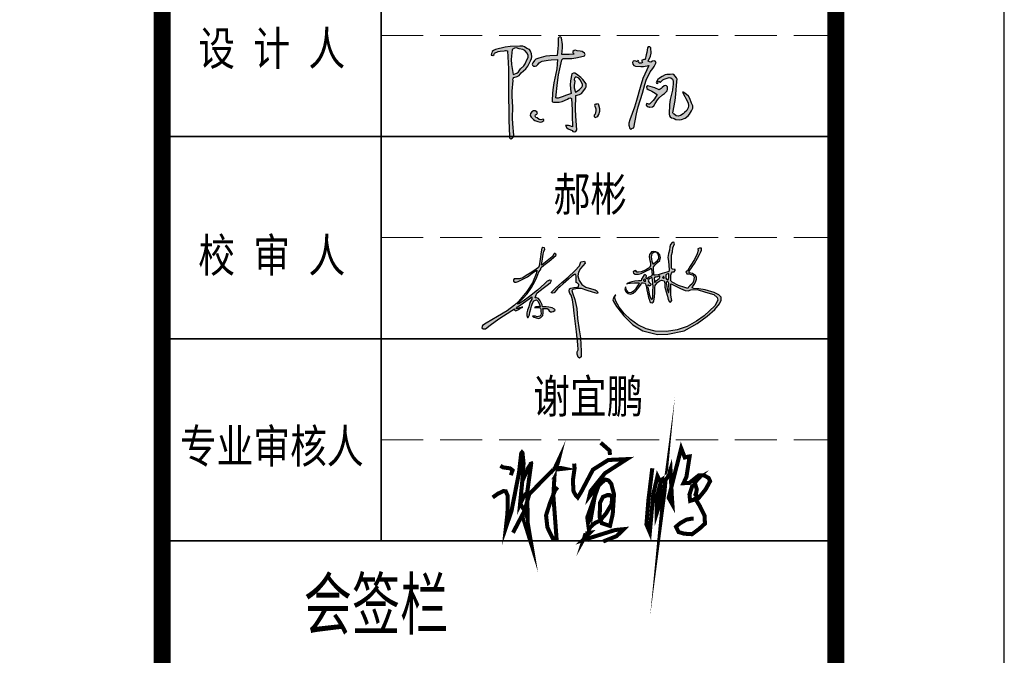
# Model space of a CAD drawing. Extents: x 1109697 to 1467097, y -139975 to 53891.
# Tile 384 of 386: x 1440251 to 1446097, y -58696 to -54923. Entities that reach past the tile are written whole.
import ezdxf
from ezdxf.enums import TextEntityAlignment as Align

# ---------------------------------------------------------------- set-up
doc = ezdxf.new("R2010")
doc.units = 0
doc.header["$LTSCALE"] = 1000
doc.header["$MEASUREMENT"] = 0
doc.linetypes.add('DASH', pattern=[0.35, 0.25, -0.1])
for name, color, linetype in [('A-ANNO-TEXT', 7, 'Continuous'), ('PUB_TEXT', 7, 'Continuous'), ('PUB_TITLE', 4, 'Continuous')]:
    doc.layers.add(name, color=color, linetype=linetype)
doc.layers.add('不打印线', color=254, linetype='DASH', lineweight=0, plot=False)
doc.layers.add('图框', color=4, linetype='Continuous', lineweight=35)
doc.styles.add('-黑体', font='simhei.ttf', dxfattribs={"width": 0.8})

# ---------------------------------------------------------------- blocks, each defined once
blk = doc.blocks.new('陈岚')
h = blk.add_hatch(color=256)
h.paths.add_polyline_path([(-3.976, 1.115), (-3.926, 1.233), (-3.919, 1.31), (-3.948, 1.435), (-3.991, 1.559), (-4.054, 1.625), (-4.177, 1.671), (-4.289, 1.741), (-4.366, 1.759), (-4.497, 1.747), (-4.936, 1.709), (-5.158, 1.666), (-5.58, 1.539), (-5.645, 1.504), (-5.677, 1.483), (-5.733, 1.435), (-5.745, 1.368), (-5.75, 1.335), (-5.761, 1.268), (-5.692, 1.257), (-5.632, 1.297), (-5.615, 1.365), (-5.457, 1.448), (-5.368, 1.477), (-5.191, 1.504), (-5.132, 1.517), (-5.098, 1.517), (-5.039, 1.504), (-4.944, 0.696), (-4.909, 0.289), (-4.865, -0.524), (-4.806, -1.258), (-4.774, -1.625), (-4.705, -2.358), (-4.696, -2.405), (-4.677, -2.431), (-4.636, -2.455), (-4.56, -2.411), (-4.525, -2.361), (-4.511, -2.274), (-4.592, -1.773), (-4.617, -1.518), (-4.636, -1.01), (-4.7, -0.536), (-4.714, -0.294), (-4.705, 0.185), (-4.718, 0.24), (-4.708, 0.281), (-4.67, 0.324), (-4.522, 0.374), (-4.447, 0.431), (-4.358, 0.56), (-4.165, 0.748), (-4.083, 0.868)])
h.paths.add_polyline_path([(-4.848, 1.127), (-4.837, 1.574), (-4.728, 1.649), (-4.639, 1.664), (-4.511, 1.629), (-4.35, 1.61), (-4.263, 1.571), (-4.143, 1.463), (-4.09, 1.352), (-4.09, 1.267), (-4.143, 1.157), (-4.205, 0.968), (-4.259, 0.874), (-4.393, 0.726), (-4.486, 0.589), (-4.56, 0.528), (-4.712, 0.462), (-4.822, 0.896)], flags=16)
h.paths.add_polyline_path([(-2.535, 1.294), (-2.511, 1.314), (-2.469, 1.324), (-2.114, 1.348), (-1.935, 1.379), (-1.593, 1.477), (-1.541, 1.508), (-1.524, 1.569), (-1.552, 1.622), (-1.671, 1.689), (-1.749, 1.707), (-1.885, 1.699), (-1.966, 1.724), (-2.025, 1.714), (-2.093, 1.664), (-2.081, 1.611), (-2.065, 1.583), (-2.024, 1.546), (-2.246, 1.523), (-2.357, 1.512), (-2.58, 1.49), (-2.557, 1.793), (-2.569, 1.951), (-2.635, 2.248), (-2.684, 2.285), (-2.751, 2.276), (-2.788, 2.227), (-2.769, 1.911), (-2.769, 1.751), (-2.788, 1.435), (-3.119, 1.408), (-3.286, 1.373), (-3.601, 1.268), (-3.728, 1.211), (-3.79, 1.154), (-3.858, 1.032), (-3.885, 0.982), (-3.871, 0.924), (-3.823, 0.893), (-3.741, 0.891), (-3.689, 0.914), (-3.635, 0.976), (-3.571, 1.054), (-3.532, 1.088), (-3.448, 1.143), (-3.175, 1.2), (-3.037, 1.223), (-2.76, 1.254), (-2.766, 0.83), (-2.786, 0.617), (-2.858, 0.199), (-2.884, -0.123), (-2.889, -0.285), (-2.885, -0.607), (-2.879, -0.646), (-2.855, -0.67), (-2.816, -0.677), (-2.557, -0.658), (-2.422, -0.62), (-2.191, -0.503), (-2.139, -0.451), (-2.078, -0.439), (-2.01, -0.468), (-1.956, -0.974), (-1.931, -1.226), (-1.885, -1.732), (-2.008, -1.695), (-2.076, -1.686), (-2.205, -1.691), (-2.138, -1.794), (-2.082, -1.84), (-1.968, -1.885), (-1.916, -1.891), (-1.885, -1.91), (-1.857, -1.955), (-1.777, -1.964), (-1.717, -1.934), (-1.677, -1.864), (-1.764, -1.248), (-1.795, -0.937), (-1.83, -0.315), (-1.664, -0.264), (-1.58, -0.204), (-1.475, -0.065), (-1.402, 0.039), (-1.38, 0.113), (-1.385, 0.24), (-1.554, 0.423), (-1.651, 0.505), (-1.857, 0.643), (-1.932, 0.686), (-1.993, 0.69), (-2.073, 0.657), (-2.11, 0.326), (-2.108, 0.154), (-2.066, -0.177), (-2.041, -0.199), (-2.044, -0.242), (-2.073, -0.26), (-2.292, -0.349), (-2.402, -0.393), (-2.621, -0.482), (-2.66, -0.482), (-2.68, -0.482), (-2.719, -0.482), (-2.692, 0.215), (-2.659, 0.565), (-2.552, 1.254)])
h.paths.add_polyline_path([(-1.941, 0.469), (-1.885, 0.532), (-1.743, 0.469), (-1.674, 0.408), (-1.593, 0.275), (-1.552, 0.205), (-1.548, 0.148), (-1.579, 0.073), (-1.677, -0.035), (-1.735, -0.084), (-1.857, -0.163), (-1.919, 0.023), (-1.932, 0.129), (-1.913, 0.324), (-1.95, 0.399)], flags=16)
h.paths.add_polyline_path([(-3.594, -1.302), (-3.537, -1.275), (-3.514, -1.213), (-3.538, -1.156), (-3.618, -1.115), (-3.694, -1.124), (-3.761, -1.184), (-3.823, -1.259), (-3.83, -1.342), (-3.781, -1.427), (-3.674, -1.52), (-3.606, -1.557), (-3.469, -1.594), (-3.363, -1.615), (-3.29, -1.598), (-3.205, -1.531), (-3.196, -1.51), (-3.21, -1.486), (-3.233, -1.482), (-3.342, -1.511), (-3.418, -1.498), (-3.51, -1.434), (-3.571, -1.418), (-3.606, -1.363)], flags=17)
h.paths.add_polyline_path([(-0.696, -0.847), (-0.753, -0.691), (-0.773, -0.641), (-0.846, -0.625), (-0.885, -0.663), (-0.913, -0.652), (-0.946, -0.674), (-0.947, -0.704), (-0.883, -0.854), (-0.872, -0.947), (-0.899, -1.107), (-0.941, -1.144), (-0.937, -1.214), (-0.892, -1.246), (-0.81, -1.223), (-0.766, -1.185), (-0.732, -1.107), (-0.691, -0.946)])
h.paths.add_polyline_path([(1.706, 1.407), (1.664, 1.458), (1.608, 1.473), (1.546, 1.449), (1.473, 1.41), (1.414, 1.408), (1.338, 1.442), (1.432, 1.67), (1.451, 1.808), (1.421, 2.053), (1.383, 2.097), (1.309, 2.094), (1.275, 2.046), (1.254, 1.828), (1.239, 1.72), (1.199, 1.504), (1.141, 1.498), (1.112, 1.489), (1.06, 1.463), (1.06, 1.422), (1.067, 1.4), (1.088, 1.365), (1.028, 1.325), (0.964, 1.328), (0.907, 1.372), (0.92, 1.398), (0.901, 1.433), (0.872, 1.435), (0.859, 1.4), (0.813, 1.386), (0.782, 1.407), (0.721, 1.417), (0.672, 1.393), (0.643, 1.338), (0.663, 1.255), (0.704, 1.209), (0.782, 1.178), (1.028, 1.18), (1.153, 1.194), (1.393, 1.247), (1.226, 0.851), (1.158, 0.644), (1.053, 0.226), (0.931, -0.374), (0.858, -0.672), (0.685, -1.26), (0.643, -1.41), (0.648, -1.504), (0.706, -1.649), (0.722, -1.669), (0.732, -1.678), (0.754, -1.691), (0.799, -1.65), (0.825, -1.633), (0.879, -1.607), (0.96, -0.968), (1.021, -0.649), (1.178, -0.024), (1.253, 0.381), (1.313, 0.582), (1.47, 0.963), (1.58, 1.131), (1.628, 1.222)])
h.paths.add_polyline_path([(2.216, 0.069), (2.283, 0.157), (2.298, 0.228), (2.301, 0.265), (2.296, 0.337), (2.247, 0.376), (2.205, 0.386), (2.144, 0.372), (2.055, 0.292), (2.01, 0.251), (1.921, 0.171), (1.717, 0.254), (1.61, 0.286), (1.393, 0.33), (1.348, 0.281), (1.362, 0.196), (1.421, 0.164), (1.595, 0.099), (1.679, 0.058), (1.838, -0.038), (1.738, -0.234), (1.675, -0.328), (1.532, -0.496), (1.477, -0.494), (1.449, -0.491), (1.393, -0.482), (1.384, -0.547), (1.426, -0.604), (1.491, -0.614), (1.516, -0.623), (1.528, -0.627), (1.553, -0.635), (1.664, -0.607), (1.725, -0.557), (1.775, -0.454), (1.88, -0.274), (1.944, -0.188), (2.088, -0.038), (2.176, 0.029)])
h.paths.add_polyline_path([(2.602, 0.844), (2.54, 0.912), (2.466, 0.93), (2.38, 0.9), (2.23, 0.897), (2.147, 0.869), (2.026, 0.782), (1.898, 0.701), (1.84, 0.638), (1.769, 0.504), (1.783, 0.474), (1.828, 0.466), (1.852, 0.49), (1.841, 0.524), (1.872, 0.563), (1.907, 0.56), (1.911, 0.538), (1.935, 0.523), (1.956, 0.532), (2.054, 0.636), (2.12, 0.679), (2.255, 0.726), (2.346, 0.761), (2.416, 0.753), (2.498, 0.699), (2.505, 0.668), (2.513, 0.653), (2.533, 0.629), (2.533, 0.457), (2.533, 0.371), (2.533, 0.199), (2.446, -0.233), (2.429, -0.459), (2.449, -0.899), (2.463, -0.973), (2.494, -1.015), (2.56, -1.052), (2.641, -1.054), (2.685, -1.066), (2.755, -1.107), (2.924, -1.123), (3.021, -1.103), (3.172, -1.024), (3.309, -0.916), (3.368, -0.838), (3.436, -0.677), (3.488, -0.548), (3.485, -0.453), (3.422, -0.329), (3.336, -0.129), (3.261, -0.032), (3.088, 0.101), (3.049, 0.128), (3.024, 0.137), (2.977, 0.143), (3.094, -0.046), (3.153, -0.14), (3.269, -0.329), (3.295, -0.464), (3.285, -0.546), (3.227, -0.67), (3.13, -0.78), (3.076, -0.832), (2.963, -0.927), (2.848, -0.963), (2.765, -0.951), (2.665, -0.885), (2.639, -0.858), (2.627, -0.844), (2.602, -0.816), (2.672, -0.252), (2.69, 0.033), (2.692, 0.601), (2.702, 0.705), (2.677, 0.772)])
for p, q in [((-2.751, 2.276), (-2.788, 2.227)), ((-2.684, 2.285), (-2.751, 2.276)), ((-2.635, 2.248), (-2.684, 2.285)), ((-2.569, 1.951), (-2.635, 2.248)), ((-2.788, 2.227), (-2.769, 1.911)), ((-2.769, 1.911), (-2.769, 1.751)), ((-2.58, 1.49), (-2.557, 1.793)), ((-2.557, 1.793), (-2.569, 1.951)), ((1.254, 1.828), (1.239, 1.72)), ((1.275, 2.046), (1.254, 1.828)), ((1.309, 2.094), (1.275, 2.046)), ((1.383, 2.097), (1.309, 2.094)), ((1.421, 2.053), (1.383, 2.097)), ((1.451, 1.808), (1.421, 2.053)), ((1.432, 1.67), (1.451, 1.808)), ((-5.745, 1.368), (-5.75, 1.335)), ((-5.733, 1.435), (-5.745, 1.368)), ((-5.677, 1.483), (-5.733, 1.435)), ((-5.645, 1.504), (-5.677, 1.483)), ((-5.58, 1.539), (-5.645, 1.504)), ((-5.632, 1.297), (-5.615, 1.365)), ((-5.615, 1.365), (-5.457, 1.448)), ((-5.158, 1.666), (-5.58, 1.539)), ((-5.457, 1.448), (-5.368, 1.477)), ((-5.368, 1.477), (-5.191, 1.504)), ((-5.191, 1.504), (-5.132, 1.517)), ((-4.936, 1.709), (-5.158, 1.666)), ((-5.132, 1.517), (-5.098, 1.517)), ((-5.098, 1.517), (-5.039, 1.504)), ((-5.039, 1.504), (-4.944, 0.696)), ((-4.497, 1.747), (-4.936, 1.709)), ((-4.837, 1.574), (-4.848, 1.127)), ((-4.728, 1.649), (-4.837, 1.574)), ((-4.639, 1.664), (-4.728, 1.649)), ((-4.511, 1.629), (-4.639, 1.664)), ((-4.35, 1.61), (-4.511, 1.629)), ((-4.366, 1.759), (-4.497, 1.747)), ((-4.289, 1.741), (-4.366, 1.759)), ((-4.263, 1.571), (-4.35, 1.61)), ((-4.177, 1.671), (-4.289, 1.741)), ((-4.143, 1.463), (-4.263, 1.571)), ((-4.054, 1.625), (-4.177, 1.671)), ((-4.09, 1.352), (-4.143, 1.463)), ((-4.09, 1.267), (-4.09, 1.352)), ((-3.991, 1.559), (-4.054, 1.625)), ((-3.948, 1.435), (-3.991, 1.559)), ((-3.919, 1.31), (-3.948, 1.435)), ((-3.286, 1.373), (-3.601, 1.268)), ((-3.119, 1.408), (-3.286, 1.373)), ((-2.788, 1.435), (-3.119, 1.408)), ((-2.769, 1.751), (-2.788, 1.435)), ((-2.357, 1.512), (-2.58, 1.49)), ((-2.469, 1.324), (-2.114, 1.348)), ((-2.246, 1.523), (-2.357, 1.512)), ((-2.024, 1.546), (-2.246, 1.523)), ((-2.114, 1.348), (-1.935, 1.379)), ((-2.025, 1.714), (-2.093, 1.664)), ((-2.093, 1.664), (-2.081, 1.611)), ((-2.081, 1.611), (-2.065, 1.583)), ((-2.065, 1.583), (-2.024, 1.546)), ((-1.966, 1.724), (-2.025, 1.714)), ((-1.885, 1.699), (-1.966, 1.724)), ((-1.935, 1.379), (-1.593, 1.477)), ((-1.749, 1.707), (-1.885, 1.699)), ((-1.671, 1.689), (-1.749, 1.707)), ((-1.552, 1.622), (-1.671, 1.689)), ((-1.593, 1.477), (-1.541, 1.508)), ((-1.524, 1.569), (-1.552, 1.622)), ((-1.541, 1.508), (-1.524, 1.569)), ((0.672, 1.393), (0.643, 1.338)), ((0.643, 1.338), (0.663, 1.255)), ((0.721, 1.417), (0.672, 1.393)), ((0.782, 1.407), (0.721, 1.417)), ((0.813, 1.386), (0.782, 1.407)), ((0.859, 1.4), (0.813, 1.386)), ((0.872, 1.435), (0.859, 1.4)), ((0.901, 1.433), (0.872, 1.435)), ((0.92, 1.398), (0.901, 1.433)), ((0.907, 1.372), (0.92, 1.398)), ((0.964, 1.328), (0.907, 1.372)), ((1.088, 1.365), (1.028, 1.325)), ((1.112, 1.489), (1.06, 1.463)), ((1.06, 1.463), (1.06, 1.422)), ((1.06, 1.422), (1.067, 1.4)), ((1.067, 1.4), (1.088, 1.365)), ((1.141, 1.498), (1.112, 1.489)), ((1.199, 1.504), (1.141, 1.498)), ((1.239, 1.72), (1.199, 1.504)), ((1.338, 1.442), (1.432, 1.67)), ((1.414, 1.408), (1.338, 1.442)), ((1.473, 1.41), (1.414, 1.408)), ((1.546, 1.449), (1.473, 1.41)), ((1.608, 1.473), (1.546, 1.449)), ((1.664, 1.458), (1.608, 1.473)), ((1.628, 1.222), (1.706, 1.407)), ((1.706, 1.407), (1.664, 1.458)), ((-5.75, 1.335), (-5.761, 1.268)), ((-5.761, 1.268), (-5.692, 1.257)), ((-5.692, 1.257), (-5.632, 1.297)), ((-4.848, 1.127), (-4.822, 0.896)), ((-4.822, 0.896), (-4.712, 0.462)), ((-4.259, 0.874), (-4.205, 0.968)), ((-4.205, 0.968), (-4.143, 1.157)), ((-4.143, 1.157), (-4.09, 1.267)), ((-4.083, 0.868), (-3.976, 1.115)), ((-3.976, 1.115), (-3.926, 1.233)), ((-3.926, 1.233), (-3.919, 1.31)), ((-3.858, 1.032), (-3.885, 0.982)), ((-3.885, 0.982), (-3.871, 0.924)), ((-3.871, 0.924), (-3.823, 0.893)), ((-3.79, 1.154), (-3.858, 1.032)), ((-3.823, 0.893), (-3.741, 0.891)), ((-3.728, 1.211), (-3.79, 1.154)), ((-3.741, 0.891), (-3.689, 0.914)), ((-3.601, 1.268), (-3.728, 1.211)), ((-3.689, 0.914), (-3.635, 0.976)), ((-3.635, 0.976), (-3.571, 1.054)), ((-3.571, 1.054), (-3.532, 1.088)), ((-3.532, 1.088), (-3.448, 1.143)), ((-3.448, 1.143), (-3.175, 1.2)), ((-3.175, 1.2), (-3.037, 1.223)), ((-3.037, 1.223), (-2.76, 1.254)), ((-2.76, 1.254), (-2.766, 0.83)), ((-2.659, 0.565), (-2.552, 1.254)), ((-2.552, 1.254), (-2.535, 1.294)), ((-2.535, 1.294), (-2.511, 1.314)), ((-2.511, 1.314), (-2.469, 1.324)), ((0.663, 1.255), (0.704, 1.209)), ((0.704, 1.209), (0.782, 1.178)), ((0.782, 1.178), (1.028, 1.18)), ((1.028, 1.325), (0.964, 1.328)), ((1.028, 1.18), (1.153, 1.194)), ((1.153, 1.194), (1.393, 1.247)), ((1.393, 1.247), (1.226, 0.851)), ((1.313, 0.582), (1.47, 0.963)), ((1.47, 0.963), (1.58, 1.131)), ((1.58, 1.131), (1.628, 1.222)), ((2.23, 0.897), (2.147, 0.869)), ((2.38, 0.9), (2.23, 0.897)), ((2.466, 0.93), (2.38, 0.9)), ((2.54, 0.912), (2.466, 0.93)), ((2.602, 0.844), (2.54, 0.912)), ((-4.944, 0.696), (-4.909, 0.289)), ((-4.712, 0.462), (-4.56, 0.528)), ((-4.56, 0.528), (-4.486, 0.589)), ((-4.486, 0.589), (-4.393, 0.726)), ((-4.447, 0.431), (-4.358, 0.56)), ((-4.393, 0.726), (-4.259, 0.874)), ((-4.358, 0.56), (-4.165, 0.748)), ((-4.165, 0.748), (-4.083, 0.868)), ((-2.786, 0.617), (-2.858, 0.199)), ((-2.766, 0.83), (-2.786, 0.617)), ((-2.692, 0.215), (-2.659, 0.565)), ((-2.073, 0.657), (-2.11, 0.326)), ((-1.993, 0.69), (-2.073, 0.657)), ((-1.932, 0.686), (-1.993, 0.69)), ((-1.941, 0.469), (-1.95, 0.399)), ((-1.885, 0.532), (-1.941, 0.469)), ((-1.857, 0.643), (-1.932, 0.686)), ((-1.743, 0.469), (-1.885, 0.532)), ((-1.651, 0.505), (-1.857, 0.643)), ((-1.674, 0.408), (-1.743, 0.469)), ((-1.554, 0.423), (-1.651, 0.505)), ((1.158, 0.644), (1.053, 0.226)), ((1.226, 0.851), (1.158, 0.644)), ((1.253, 0.381), (1.313, 0.582)), ((1.84, 0.638), (1.769, 0.504)), ((1.769, 0.504), (1.783, 0.474)), ((1.783, 0.474), (1.828, 0.466)), ((1.828, 0.466), (1.852, 0.49)), ((1.898, 0.701), (1.84, 0.638)), ((1.841, 0.524), (1.872, 0.563)), ((1.852, 0.49), (1.841, 0.524)), ((1.872, 0.563), (1.907, 0.56)), ((2.026, 0.782), (1.898, 0.701)), ((1.907, 0.56), (1.911, 0.538)), ((1.911, 0.538), (1.935, 0.523)), ((1.935, 0.523), (1.956, 0.532)), ((1.956, 0.532), (2.054, 0.636)), ((2.147, 0.869), (2.026, 0.782)), ((2.054, 0.636), (2.12, 0.679)), ((2.12, 0.679), (2.255, 0.726)), ((2.255, 0.726), (2.346, 0.761)), ((2.346, 0.761), (2.416, 0.753)), ((2.416, 0.753), (2.498, 0.699)), ((2.498, 0.699), (2.505, 0.668)), ((2.505, 0.668), (2.513, 0.653)), ((2.513, 0.653), (2.533, 0.629)), ((2.533, 0.629), (2.533, 0.457)), ((2.533, 0.457), (2.533, 0.371)), ((2.677, 0.772), (2.602, 0.844)), ((2.702, 0.705), (2.677, 0.772)), ((2.69, 0.033), (2.692, 0.601)), ((2.692, 0.601), (2.702, 0.705)), ((-4.909, 0.289), (-4.865, -0.524)), ((-4.718, 0.24), (-4.708, 0.281)), ((-4.705, 0.185), (-4.718, 0.24)), ((-4.714, -0.294), (-4.705, 0.185)), ((-4.708, 0.281), (-4.67, 0.324)), ((-4.67, 0.324), (-4.522, 0.374)), ((-4.522, 0.374), (-4.447, 0.431)), ((-2.858, 0.199), (-2.884, -0.123)), ((-2.719, -0.482), (-2.692, 0.215)), ((-2.11, 0.326), (-2.108, 0.154)), ((-2.108, 0.154), (-2.066, -0.177)), ((-1.95, 0.399), (-1.913, 0.324)), ((-1.913, 0.324), (-1.932, 0.129)), ((-1.932, 0.129), (-1.919, 0.023)), ((-1.919, 0.023), (-1.857, -0.163)), ((-1.677, -0.035), (-1.579, 0.073)), ((-1.593, 0.275), (-1.674, 0.408)), ((-1.552, 0.205), (-1.593, 0.275)), ((-1.579, 0.073), (-1.548, 0.148)), ((-1.385, 0.24), (-1.554, 0.423)), ((-1.548, 0.148), (-1.552, 0.205)), ((-1.475, -0.065), (-1.402, 0.039)), ((-1.402, 0.039), (-1.38, 0.113)), ((-1.38, 0.113), (-1.385, 0.24)), ((1.053, 0.226), (0.931, -0.374)), ((1.178, -0.024), (1.253, 0.381)), ((1.393, 0.33), (1.348, 0.281)), ((1.348, 0.281), (1.362, 0.196)), ((1.362, 0.196), (1.421, 0.164)), ((1.61, 0.286), (1.393, 0.33)), ((1.421, 0.164), (1.595, 0.099)), ((1.595, 0.099), (1.679, 0.058)), ((1.717, 0.254), (1.61, 0.286)), ((1.679, 0.058), (1.838, -0.038)), ((1.921, 0.171), (1.717, 0.254)), ((2.01, 0.251), (1.921, 0.171)), ((2.055, 0.292), (2.01, 0.251)), ((2.144, 0.372), (2.055, 0.292)), ((2.088, -0.038), (2.176, 0.029)), ((2.205, 0.386), (2.144, 0.372)), ((2.176, 0.029), (2.216, 0.069)), ((2.247, 0.376), (2.205, 0.386)), ((2.216, 0.069), (2.283, 0.157)), ((2.296, 0.337), (2.247, 0.376)), ((2.283, 0.157), (2.298, 0.228)), ((2.301, 0.265), (2.296, 0.337)), ((2.298, 0.228), (2.301, 0.265)), ((2.533, 0.199), (2.446, -0.233)), ((2.533, 0.371), (2.533, 0.199)), ((2.672, -0.252), (2.69, 0.033)), ((3.024, 0.137), (2.977, 0.143)), ((2.977, 0.143), (3.094, -0.046)), ((3.049, 0.128), (3.024, 0.137)), ((3.088, 0.101), (3.049, 0.128)), ((3.261, -0.032), (3.088, 0.101)), ((-4.7, -0.536), (-4.714, -0.294)), ((-2.884, -0.123), (-2.889, -0.285)), ((-2.889, -0.285), (-2.885, -0.607)), ((-2.402, -0.393), (-2.621, -0.482)), ((-2.292, -0.349), (-2.402, -0.393)), ((-2.073, -0.26), (-2.292, -0.349)), ((-2.139, -0.451), (-2.078, -0.439)), ((-2.078, -0.439), (-2.01, -0.468)), ((-2.044, -0.242), (-2.073, -0.26)), ((-2.066, -0.177), (-2.041, -0.199)), ((-2.041, -0.199), (-2.044, -0.242)), ((-1.857, -0.163), (-1.735, -0.084)), ((-1.83, -0.315), (-1.664, -0.264)), ((-1.795, -0.937), (-1.83, -0.315)), ((-1.735, -0.084), (-1.677, -0.035)), ((-1.664, -0.264), (-1.58, -0.204)), ((-1.58, -0.204), (-1.475, -0.065)), ((0.931, -0.374), (0.858, -0.672)), ((1.021, -0.649), (1.178, -0.024)), ((1.675, -0.328), (1.532, -0.496)), ((1.738, -0.234), (1.675, -0.328)), ((1.838, -0.038), (1.738, -0.234)), ((1.775, -0.454), (1.88, -0.274)), ((1.88, -0.274), (1.944, -0.188)), ((1.944, -0.188), (2.088, -0.038)), ((2.446, -0.233), (2.429, -0.459)), ((2.602, -0.816), (2.672, -0.252)), ((3.094, -0.046), (3.153, -0.14)), ((3.153, -0.14), (3.269, -0.329)), ((3.336, -0.129), (3.261, -0.032)), ((3.269, -0.329), (3.295, -0.464)), ((3.422, -0.329), (3.336, -0.129)), ((3.485, -0.453), (3.422, -0.329)), ((-4.865, -0.524), (-4.806, -1.258)), ((-4.636, -1.01), (-4.7, -0.536)), ((-2.885, -0.607), (-2.879, -0.646)), ((-2.879, -0.646), (-2.855, -0.67)), ((-2.855, -0.67), (-2.816, -0.677)), ((-2.816, -0.677), (-2.557, -0.658)), ((-2.68, -0.482), (-2.719, -0.482)), ((-2.66, -0.482), (-2.68, -0.482)), ((-2.621, -0.482), (-2.66, -0.482)), ((-2.557, -0.658), (-2.422, -0.62)), ((-2.422, -0.62), (-2.191, -0.503)), ((-2.191, -0.503), (-2.139, -0.451)), ((-2.01, -0.468), (-1.956, -0.974)), ((-0.946, -0.674), (-0.947, -0.704)), ((-0.947, -0.704), (-0.883, -0.854)), ((-0.913, -0.652), (-0.946, -0.674)), ((-0.885, -0.663), (-0.913, -0.652)), ((-0.846, -0.625), (-0.885, -0.663)), ((-0.883, -0.854), (-0.872, -0.947)), ((-0.773, -0.641), (-0.846, -0.625)), ((-0.753, -0.691), (-0.773, -0.641)), ((-0.696, -0.847), (-0.753, -0.691)), ((-0.691, -0.946), (-0.696, -0.847)), ((0.858, -0.672), (0.685, -1.26)), ((0.96, -0.968), (1.021, -0.649)), ((1.393, -0.482), (1.384, -0.547)), ((1.384, -0.547), (1.426, -0.604)), ((1.449, -0.491), (1.393, -0.482)), ((1.426, -0.604), (1.491, -0.614)), ((1.477, -0.494), (1.449, -0.491)), ((1.532, -0.496), (1.477, -0.494)), ((1.491, -0.614), (1.516, -0.623)), ((1.516, -0.623), (1.528, -0.627)), ((1.528, -0.627), (1.553, -0.635)), ((1.553, -0.635), (1.664, -0.607)), ((1.664, -0.607), (1.725, -0.557)), ((1.725, -0.557), (1.775, -0.454)), ((2.429, -0.459), (2.449, -0.899)), ((2.627, -0.844), (2.602, -0.816)), ((2.639, -0.858), (2.627, -0.844)), ((2.665, -0.885), (2.639, -0.858)), ((2.765, -0.951), (2.665, -0.885)), ((3.076, -0.832), (2.963, -0.927)), ((3.13, -0.78), (3.076, -0.832)), ((3.227, -0.67), (3.13, -0.78)), ((3.285, -0.546), (3.227, -0.67)), ((3.295, -0.464), (3.285, -0.546)), ((3.309, -0.916), (3.368, -0.838)), ((3.368, -0.838), (3.436, -0.677)), ((3.436, -0.677), (3.488, -0.548)), ((3.488, -0.548), (3.485, -0.453)), ((-4.806, -1.258), (-4.774, -1.625)), ((-4.617, -1.518), (-4.636, -1.01)), ((-3.823, -1.259), (-3.83, -1.342)), ((-3.761, -1.184), (-3.823, -1.259)), ((-3.694, -1.124), (-3.761, -1.184)), ((-3.618, -1.115), (-3.694, -1.124)), ((-3.538, -1.156), (-3.618, -1.115)), ((-3.606, -1.363), (-3.594, -1.302)), ((-3.594, -1.302), (-3.537, -1.275)), ((-3.514, -1.213), (-3.538, -1.156)), ((-3.537, -1.275), (-3.514, -1.213)), ((-1.956, -0.974), (-1.931, -1.226)), ((-1.931, -1.226), (-1.885, -1.732)), ((-1.764, -1.248), (-1.795, -0.937)), ((-1.677, -1.864), (-1.764, -1.248)), ((-0.899, -1.107), (-0.941, -1.144)), ((-0.941, -1.144), (-0.937, -1.214)), ((-0.937, -1.214), (-0.892, -1.246)), ((-0.872, -0.947), (-0.899, -1.107)), ((-0.892, -1.246), (-0.81, -1.223)), ((-0.81, -1.223), (-0.766, -1.185)), ((-0.766, -1.185), (-0.732, -1.107)), ((-0.732, -1.107), (-0.691, -0.946)), ((0.685, -1.26), (0.643, -1.41)), ((0.879, -1.607), (0.96, -0.968)), ((2.449, -0.899), (2.463, -0.973)), ((2.463, -0.973), (2.494, -1.015)), ((2.494, -1.015), (2.56, -1.052)), ((2.56, -1.052), (2.641, -1.054)), ((2.641, -1.054), (2.685, -1.066)), ((2.685, -1.066), (2.755, -1.107)), ((2.755, -1.107), (2.924, -1.123)), ((2.848, -0.963), (2.765, -0.951)), ((2.963, -0.927), (2.848, -0.963)), ((2.924, -1.123), (3.021, -1.103)), ((3.021, -1.103), (3.172, -1.024)), ((3.172, -1.024), (3.309, -0.916)), ((-4.774, -1.625), (-4.705, -2.358)), ((-4.592, -1.773), (-4.617, -1.518)), ((-4.511, -2.274), (-4.592, -1.773)), ((-3.83, -1.342), (-3.781, -1.427)), ((-3.781, -1.427), (-3.674, -1.52)), ((-3.674, -1.52), (-3.606, -1.557)), ((-3.571, -1.418), (-3.606, -1.363)), ((-3.606, -1.557), (-3.469, -1.594)), ((-3.51, -1.434), (-3.571, -1.418)), ((-3.418, -1.498), (-3.51, -1.434)), ((-3.469, -1.594), (-3.363, -1.615)), ((-3.342, -1.511), (-3.418, -1.498)), ((-3.363, -1.615), (-3.29, -1.598)), ((-3.233, -1.482), (-3.342, -1.511)), ((-3.29, -1.598), (-3.205, -1.531)), ((-3.21, -1.486), (-3.233, -1.482)), ((-3.196, -1.51), (-3.21, -1.486)), ((-3.205, -1.531), (-3.196, -1.51)), ((-2.076, -1.686), (-2.205, -1.691)), ((-2.205, -1.691), (-2.138, -1.794)), ((-2.008, -1.695), (-2.076, -1.686)), ((-1.885, -1.732), (-2.008, -1.695)), ((0.643, -1.41), (0.648, -1.504)), ((0.648, -1.504), (0.706, -1.649)), ((0.706, -1.649), (0.722, -1.669)), ((0.722, -1.669), (0.732, -1.678)), ((0.732, -1.678), (0.754, -1.691)), ((0.754, -1.691), (0.799, -1.65)), ((0.799, -1.65), (0.825, -1.633)), ((0.825, -1.633), (0.879, -1.607)), ((-2.138, -1.794), (-2.082, -1.84)), ((-2.082, -1.84), (-1.968, -1.885)), ((-1.968, -1.885), (-1.916, -1.891)), ((-1.916, -1.891), (-1.885, -1.91)), ((-1.885, -1.91), (-1.857, -1.955)), ((-1.857, -1.955), (-1.777, -1.964)), ((-1.777, -1.964), (-1.717, -1.934)), ((-1.717, -1.934), (-1.677, -1.864)), ((-4.705, -2.358), (-4.696, -2.405)), ((-4.696, -2.405), (-4.677, -2.431)), ((-4.677, -2.431), (-4.636, -2.455)), ((-4.636, -2.455), (-4.56, -2.411)), ((-4.56, -2.411), (-4.525, -2.361)), ((-4.525, -2.361), (-4.511, -2.274))]:
    blk.add_line(p, q)
blk = doc.blocks.new('谢宜鹏')
at = {"const_width": 80}
for points in [[(14907296, 155511), (14907219, 154878), (14907180, 154399), (14907247, 154241), (14907315, 154993), (14907399, 155356), (14907456, 155244), (14907440, 154794), (14907386, 154627), (14907386, 154942), (14907473, 155276), (14907563, 155337), (14907537, 155048), (14907498, 154752), (14907547, 155270), (14907601, 155331), (14907656, 155491), (14907682, 154964), (14907694, 154794), (14907620, 154926), (14907868, 155906), (14907939, 155723), (14908010, 155742), (14908035, 155745), (14907971, 155337), (14907913, 155215), (14908029, 155221), (14908215, 155369), (14908318, 155372), (14908412, 155318), (14908440, 155254), (14908350, 155090), (14908209, 154916), (14908045, 154865), (14908032, 154990), (14908106, 155221), (14908161, 155289), (14908225, 155324), (14908135, 155225), (14908177, 155096), (14908164, 155025), (14908151, 154990), (14908193, 154951), (14908145, 154910), (14908238, 154762), (14908331, 154569), (14908338, 154415), (14908225, 154312), (14908083, 154206), (14907926, 154216), (14907817, 154248), (14907765, 154354), (14907849, 154425), (14907974, 154495), (14908080, 154514), (14908116, 154514)], [(14905365, 155474), (14905424, 155609), (14905438, 155664), (14905360, 155498)], [(14906275, 156016), (14906450, 155862), (14906459, 155774)], [(14904137, 154933), (14904238, 155006), (14904348, 155059), (14904396, 155055), (14904435, 154964), (14904430, 154629), (14904399, 154342), (14904509, 154665), (14904659, 155431), (14904701, 155805), (14904717, 155826), (14904727, 155815), (14904748, 155607), (14904721, 155237), (14904679, 154802), (14904763, 154977), (14904819, 155022), (14904900, 155609), (14904888, 155641)], [(14905749, 155603), (14905758, 155508), (14905724, 155270), (14905737, 155053), (14905787, 154966), (14905820, 154932), (14905883, 155032), (14906121, 155483), (14906425, 155674), (14906792, 155691), (14906359, 155412), (14906075, 155057), (14906050, 154953), (14906175, 155116), (14906363, 155287), (14906429, 155270), (14906484, 155203), (14906538, 154995), (14906513, 154603), (14906459, 154369), (14906296, 154423), (14906254, 154544), (14906263, 154828), (14906321, 154945), (14906404, 154978), (14906455, 154978), (14906505, 154941), (14906488, 154795), (14906375, 154607), (14906258, 154474), (14906162, 154428), (14906071, 154348), (14905945, 154123), (14905976, 154222)], [(14904289, 155560), (14904341, 155528), (14904482, 155509), (14904530, 155470), (14904497, 155372)], [(14904539, 154235), (14904768, 154671), (14904862, 155002), (14905359, 155506), (14905485, 155516), (14905548, 155503), (14905367, 155482), (14905338, 154965), (14905401, 154119), (14905325, 154124), (14905220, 154340), (14905193, 154579), (14905272, 154826), (14905372, 155075), (14905422, 155136)], [(14904897, 155604), (14904838, 155516), (14904717, 155242)], [(14906187, 155122), (14906138, 154843), (14906041, 154298), (14906009, 154537), (14906231, 155161)], [(14904820, 155024), (14904831, 154424), (14904899, 154020), (14904759, 154466), (14904763, 154680), (14904682, 154810)], [(14907398, 154892), (14907392, 154869), (14907391, 154848), (14907396, 154828), (14907409, 154829), (14907415, 154846), (14907414, 154875), (14907409, 154894), (14907398, 154892)], [(14905974, 154219), (14906060, 154233), (14905919, 154087), (14906561, 154289), (14906729, 154305), (14906592, 154169), (14906324, 154062)]]:
    blk.add_lwpolyline(points, dxfattribs=at)
blk = doc.blocks.new('A$C64787331')
h = blk.add_hatch(color=256)
h.paths.add_polyline_path([(93811, 17582), (94014, 16088), (93932, 14255), (93979, 12419), (94140, 11339), (95021, 10737), (96130, 9786), (95965, 8008), (94434, 7677), (92116, 7471), (90006, 6892), (88847, 6520), (88711, 4702), (89182, 2774), (90170, 1505), (91205, -1928), (92101, -7479), (92594, -12295), (93334, -18446), (94233, -26761), (95270, -36552), (95566, -40586), (94778, -42209), (94778, -44127), (95615, -46242), (96551, -47128), (97849, -46178), (97849, -41666), (97347, -31438), (96343, -25121), (95139, -16497), (94624, -8814), (92993, -1893), (91173, 3358), (90793, 5224), (91337, 5993), (94869, 6807), (98266, 6626), (102659, 5314), (106553, 3957), (110312, 2916), (110856, 3686), (110357, 4771), (108772, 5586), (105874, 6536), (101572, 7893), (98356, 9839), (96364, 12825), (95458, 16444), (95775, 19340), (97461, 22325), (100969, 26383), (100507, 27859), (97553, 27306), (96538, 24170), (93030, 20296), (87860, 15501), (82909, 11486), (77946, 6932), (75003, 3934), (74872, 3373), (75792, 3069), (76997, 3495), (78254, 4852), (79636, 6437), (81734, 8328), (84088, 10220), (88131, 13952), (90690, 16202), (92839, 17684)])
h.paths.add_polyline_path([(139353, 20366), (138145, 19509), (138262, 18614), (139548, 17757), (142120, 17757), (144185, 18263), (146991, 19548), (149875, 21105), (151940, 22546), (152291, 22001), (152807, 17340), (151993, 16277), (149782, 15173), (148677, 14007), (148247, 15111), (148370, 16461), (147387, 17504), (146405, 16706), (144624, 13884), (144256, 12780), (142352, 12596), (139333, 12285), (137133, 11924), (135205, 11502), (133871, 10859), (133609, 10509), (135687, 10870), (139061, 11171), (142854, 11171), (142594, 10073), (141535, 8675), (140023, 6333), (138283, 4671), (136152, 3270), (134426, 3726), (133216, 5086), (132800, 6257), (132456, 8029), (132195, 7693), (131779, 6446), (132270, 4746), (132800, 4179), (134237, 2744), (136241, 2291), (138094, 3197), (140212, 4897), (142329, 7202), (144220, 9960), (144561, 11206), (145764, 10989), (147425, 10894), (148185, 8713), (148612, 5583), (149100, 3340), (149875, -172), (150650, -2256), (151113, -3486), (151903, -4157), (152692, -4274), (153598, -3924), (154007, -3048), (154608, 274), (154818, 3467), (154975, 7497), (155085, 9011), (155719, 9893), (157112, 11749), (159847, 13196), (162222, 12781), (162583, 10924), (162738, 7728), (163604, 4151), (164587, 742), (165165, -1857), (166264, -3475), (167073, -3706), (168056, -2493), (167883, -1280), (167362, 1667), (167247, 5364), (167173, 9560), (167533, 10339), (168554, 9829), (171662, 8294), (174661, 6708), (178321, 5245), (180598, 4920), (182713, 5814), (187608, 5836), (194066, 3928), (200587, 1986), (202989, -186), (203561, -2357), (201273, -6700), (192922, -14356), (187203, -18470), (179882, -22698), (172104, -25327), (163982, -26584), (155060, -26355), (148196, -24527), (141676, -21441), (135957, -17099), (131152, -12642), (127263, -7614), (124632, -2928), (123831, -726), (124234, 1488), (124112, 1461), (123046, -53), (122485, -1959), (122886, -3399), (125220, -7075), (130851, -14449), (137887, -21334), (145641, -26068), (156948, -28778), (164894, -28677), (177465, -25864), (187724, -20438), (195311, -14720), (201230, -9437), (204781, -5022), (206123, -2183), (206202, 103), (204263, 1954), (200856, 3617), (193910, 5782), (188983, 6544), (184940, 6855), (183715, 7229), (183885, 8113), (185179, 9916), (186348, 11707), (187210, 13859), (187162, 15485), (186348, 16872), (184050, 18259), (181227, 19099), (181512, 20125), (183829, 23592), (185452, 26114), (187868, 30150), (189506, 32948), (190452, 35155), (191056, 36408), (190963, 37986), (189430, 38032), (188222, 37522), (188501, 35990), (187618, 33437), (185620, 29260), (182275, 23922), (180092, 20395), (178930, 19745), (179302, 18724), (179673, 18074), (181532, 18028), (184513, 16923), (185387, 15408), (184804, 12087), (183871, 10223), (181830, 8824), (180547, 7426), (180488, 6610), (178097, 7426), (173257, 9174), (168358, 11621), (167191, 12728), (167133, 14301), (167383, 18299), (168474, 19545), (169932, 19662), (170632, 20710), (170632, 21410), (169740, 21544), (167874, 21824), (167812, 23378), (167738, 28349), (167738, 32482), (168427, 35122), (168772, 38221), (170036, 41263), (169634, 42526), (168370, 42354), (166991, 40861), (166416, 38853), (166301, 36270), (165325, 33687), (165037, 30645), (165325, 27775), (165609, 24448), (165835, 21250), (165790, 19944), (164084, 19272), (160632, 18367), (157463, 17349), (154143, 16864), (154010, 18650), (153782, 21767), (153782, 23390), (155129, 25014), (156992, 26756), (158750, 28409), (159377, 30711), (158658, 32684), (157580, 34268), (155678, 35028), (153966, 35281), (152317, 35091), (150678, 33125), (150478, 31227), (151049, 28376), (151623, 25276), (151589, 24228), (150118, 22390), (147546, 21027), (144404, 19691), (141032, 19074), (139690, 20477), (139550, 20437)])
h.paths.add_polyline_path([(147420, 14154), (147834, 12232), (146106, 12486), (145995, 13597)], flags=16)
h.paths.add_polyline_path([(151438, 14917), (152780, 14917), (152994, 13455), (153386, 10497), (153529, 8393), (153386, 4651), (153458, 1514), (153153, -1301), (152072, -1570), (151621, -409), (151121, 863), (150621, 2452), (150257, 4042), (149620, 6722), (149158, 8567), (149529, 9584), (150120, 9085), (150893, 8539), (151348, 8948), (151939, 9993), (151348, 10811), (149589, 12106), (150243, 13849)], flags=16)
h.paths.add_polyline_path([(155931, 15545), (156939, 15769), (158795, 16696), (158871, 15601), (158171, 14538), (157079, 13782), (155987, 12747), (154707, 11394), (154503, 13027), (154342, 15074), (154951, 15377)], flags=16)
h.paths.add_polyline_path([(153064, 26685), (152656, 27838), (152271, 29327), (151938, 32086), (152632, 33435), (154433, 34727), (156472, 34736), (157441, 33387), (158090, 31441), (157922, 29688), (156936, 28270), (154844, 26589), (153564, 25655)], flags=16)
h.paths.add_polyline_path([(161943, 16280), (161943, 15539), (162163, 15257), (162194, 14630), (161661, 14787), (160402, 15005)], flags=16)
h.paths.add_polyline_path([(165633, 18564), (165730, 17202), (165589, 15411), (165447, 13237), (163479, 14145), (163375, 15656), (163208, 17387)], flags=16)
h.paths.add_polyline_path([(163623, 11127), (164243, 12203), (165387, 11821), (165740, 10709), (165765, 8913), (165854, 6180), (165633, 4153), (165633, 3536), (165324, 3624), (164839, 4858), (164398, 6577), (164089, 8561), (163927, 9639)], flags=16)
h.paths.add_polyline_path([(69467, 10248), (64127, 5532), (57832, 482), (53016, -3138), (49631, -5139), (48725, -5330), (49774, -4091), (53302, -375), (56259, 2626), (59505, 7636), (62063, 12117), (63614, 15384), (65161, 19546), (66451, 21276), (67078, 22934), (69122, 24889), (73055, 27801), (76433, 30667), (78469, 32563), (78376, 33353), (77534, 33782), (76914, 33846), (76723, 33265), (75435, 31300), (70241, 26995), (67726, 25066), (67277, 24707), (67412, 26322), (68067, 29705), (68419, 33173), (68922, 35435), (69928, 37244), (69635, 38130), (68241, 38348), (67457, 37913), (67013, 35084), (66247, 29291), (65481, 24373), (64862, 23052), (63138, 21636), (59690, 19416), (55322, 16660), (52832, 15091), (50112, 14134), (48541, 14211), (46489, 14319), (46206, 14324), (45469, 13398), (45545, 12350), (46620, 11608), (47747, 11532), (49180, 12043), (51254, 13117), (56288, 15856), (60124, 18533), (62406, 20042), (63595, 20812), (63627, 20299), (63080, 18180), (60187, 11242), (55993, 4506), (49333, -3298), (46454, -6255), (40594, -10465), (33219, -14871), (24399, -20143), (21579, -21949), (21073, -23755), (22013, -24549), (24037, -24477), (27435, -21515), (34304, -16676), (44353, -10248), (46378, -8948), (46378, -10103), (47333, -10419), (48468, -10100), (49567, -9533), (50596, -8612), (52759, -7761), (52121, -7584), (50277, -8222), (47953, -9174), (47900, -8435), (48716, -7372), (50844, -6025), (57737, -1162), (59643, 198), (59643, -1524), (58191, -4063), (57465, -7509), (56285, -10138), (55832, -12133), (56013, -14127), (56338, -15566), (56828, -15744), (57852, -13698), (58164, -11430), (58876, -8939), (59544, -6893), (60345, -4669), (61369, -2712), (63462, -2090), (64308, -2935), (65554, -4758), (66150, -7338), (65065, -7293), (62883, -7338), (61725, -7827), (63284, -7827), (66190, -8080), (66801, -9606), (66845, -11341), (67023, -12408), (66756, -13876), (65866, -14721), (63951, -15122), (62482, -14766), (60517, -14687), (61503, -15344), (63195, -15967), (65065, -16456), (66756, -15744), (68315, -14054), (68582, -11964), (68493, -10140), (68359, -8670), (69845, -8640), (72217, -8868), (73199, -10615), (74149, -11285), (75232, -11399), (76383, -10988), (77507, -10276), (77919, -9674), (77178, -9181), (75506, -8304), (72819, -7702), (70763, -7537), (68134, -7438), (67678, -5968), (67093, -4249), (66267, -2736), (64994, -1120), (63376, -535), (62309, -398), (62762, 1118), (63626, 3060), (65224, 4398), (69538, 7868), (72539, 10183), (74283, 11486), (74903, 13011), (73425, 13201), (72710, 12630), (71518, 12439)])
for points in [[(46206, 14324), (45469, 13398), (45545, 12350), (46620, 11608), (47747, 11532), (49180, 12043), (51254, 13117), (56288, 15856), (60124, 18533), (62406, 20042), (63595, 20812), (63627, 20299), (63080, 18180), (60187, 11242), (55993, 4506), (49333, -3298), (46454, -6255), (40594, -10465), (33219, -14871), (24399, -20143), (21579, -21949), (21073, -23755), (22013, -24549), (24037, -24477), (27435, -21515), (34304, -16676), (44353, -10248), (46378, -8948), (46378, -10103), (47333, -10419), (48468, -10100), (49567, -9533), (50596, -8612), (52759, -7761), (52121, -7584), (50277, -8222), (48893, -8789), (47936, -8931), (47900, -8435), (48716, -7372), (50844, -6025), (57737, -1162), (59643, 198), (59643, -1524), (58191, -4063), (57465, -7509), (56285, -10138), (55832, -12133), (56013, -14127), (56338, -15566), (56828, -15744), (57852, -13698), (58164, -11430), (58876, -8939), (59544, -6893), (60345, -4669), (61369, -2712), (63462, -2090), (64308, -2935), (65554, -4758), (65955, -6493), (66133, -7338), (65065, -7293), (62883, -7338), (61725, -7827), (63284, -7827), (65332, -8005), (66356, -8494), (66801, -9606), (66845, -11341), (67023, -12408), (66756, -13876), (65866, -14721), (63951, -15122), (62482, -14766), (61369, -14721), (60301, -14543), (61503, -15344), (63195, -15967), (65065, -16456), (66756, -15744), (68315, -14054), (68582, -11964), (68493, -10140), (68359, -8672), (68775, -8662), (69845, -8640), (71658, -8815), (72444, -9273), (73199, -10615), (74149, -11285), (75232, -11399), (76383, -10988), (77507, -10276), (77919, -9674), (77178, -9181), (75506, -8304), (72819, -7702), (70763, -7537), (68597, -7455), (68111, -7364), (67678, -5968), (67093, -4249), (66267, -2736), (64994, -1120), (63376, -535), (62309, -398), (62762, 1118), (63626, 3060), (65224, 4398), (69538, 7868), (72539, 10183), (74283, 11486), (74903, 13011), (73425, 13201), (72710, 12630), (71518, 12439), (69467, 10248), (64127, 5532), (57832, 482), (53016, -3138), (49631, -5139), (48725, -5330), (49774, -4091), (53302, -375), (56259, 2626), (59505, 7636), (62063, 12117), (63614, 15384), (65161, 19546), (66451, 21276), (67078, 22934), (69122, 24889), (73055, 27801), (76433, 30667), (78469, 32563), (78376, 33353), (77534, 33782), (76914, 33846), (76723, 33265), (75435, 31300), (70241, 26995), (67726, 25066), (67277, 24707), (67412, 26322), (68067, 29705), (68419, 33173), (68922, 35435), (69928, 37244), (69635, 38130), (68241, 38348), (67457, 37913), (67013, 35084), (66247, 29291), (65481, 24373), (64862, 23052), (63138, 21636), (59690, 19416), (55322, 16660), (52832, 15091), (50112, 14134), (48541, 14211), (47085, 14287), (46780, 14313)], [(139353, 20366), (138145, 19509), (138262, 18614), (139548, 17757), (142120, 17757), (144185, 18263), (146991, 19548), (149875, 21105), (151940, 22546), (152291, 22001), (152807, 17340), (151993, 16277), (149782, 15173), (148677, 14007), (148247, 15111), (148370, 16461), (147387, 17504), (146405, 16706), (144624, 13884), (144256, 12780), (142352, 12596), (139333, 12285), (137133, 11924), (135205, 11502), (133458, 10660), (133247, 10028), (133609, 10509), (135687, 10870), (139061, 11171), (142435, 11171), (142781, 10862), (142594, 10073), (141535, 8675), (140023, 6333), (138283, 4671), (136846, 3726), (135712, 3386), (134426, 3726), (133216, 5086), (132800, 6257), (132573, 7428), (132460, 8033), (132195, 7693), (131779, 6446), (132270, 4746), (132800, 4179), (134237, 2744), (136241, 2291), (138094, 3197), (140212, 4897), (142329, 7202), (144220, 9960), (144561, 11206), (145764, 10989), (147425, 10894), (148185, 8713), (148612, 5583), (149100, 3340), (149875, -172), (150650, -2256), (151113, -3486), (151903, -4157), (152692, -4274), (153598, -3924), (154007, -3048), (154608, 274), (154818, 3467), (154975, 7497), (155085, 9011), (155719, 9893), (157112, 11749), (158867, 12678), (160157, 13142), (162222, 12781), (162583, 10924), (162738, 7728), (163604, 4151), (164587, 742), (165165, -1857), (166264, -3475), (167073, -3706), (168056, -2493), (167883, -1280), (167362, 1667), (167247, 5364), (167192, 8469), (167363, 9971), (167533, 10339), (168554, 9829), (171662, 8294), (174661, 6708), (178321, 5245), (180598, 4920), (182713, 5814), (187608, 5836), (194066, 3928), (200587, 1986), (202989, -186), (203561, -2357), (201273, -6700), (192922, -14356), (187203, -18470), (179882, -22698), (172104, -25327), (163982, -26584), (155060, -26355), (148196, -24527), (141676, -21441), (135957, -17099), (131152, -12642), (127263, -7614), (124632, -2928), (123831, -726), (124056, 508), (124617, 1573), (124112, 1461), (123046, -53), (122485, -1959), (122886, -3399), (125220, -7075), (130851, -14449), (137887, -21334), (145641, -26068), (156948, -28778), (164894, -28677), (177465, -25864), (187724, -20438), (195311, -14720), (201230, -9437), (204781, -5022), (206123, -2183), (206202, 103), (204263, 1954), (200856, 3617), (193910, 5782), (188983, 6544), (184940, 6855), (183715, 7229), (183885, 8113), (185179, 9916), (186348, 11707), (187210, 13859), (187162, 15485), (186348, 16872), (184050, 18259), (181800, 18929), (181273, 19264), (181512, 20125), (183829, 23592), (185452, 26114), (187868, 30150), (189506, 32948), (190452, 35155), (191056, 36408), (190963, 37986), (189430, 38032), (188222, 37522), (188501, 35990), (187618, 33437), (185620, 29260), (182275, 23922), (180092, 20395), (178930, 19745), (179302, 18724), (179673, 18074), (181532, 18028), (184513, 16923), (185387, 15408), (184804, 12087), (183871, 10223), (181830, 8824), (180547, 7426), (180488, 6610), (178097, 7426), (173257, 9174), (168358, 11621), (167191, 12728), (167133, 14301), (167308, 17098), (167658, 18613), (168474, 19545), (169932, 19662), (170632, 20710), (170632, 21410), (169740, 21544), (168596, 21716), (167852, 22373), (167812, 23378), (167738, 28349), (167738, 32482), (168427, 35122), (168772, 38221), (170036, 41263), (169634, 42526), (168370, 42354), (166991, 40861), (166416, 38853), (166301, 36270), (165325, 33687), (165037, 30645), (165325, 27775), (165609, 24448), (165835, 21250), (165790, 19944), (164084, 19272), (160632, 18367), (157463, 17349), (155142, 17010), (154124, 17123), (154010, 18650), (153782, 21767), (153782, 23390), (155129, 25014), (156992, 26756), (158750, 28409), (159377, 30711), (158658, 32684), (157580, 34268), (155678, 35028), (153966, 35281), (152317, 35091), (150678, 33125), (150478, 31227), (151049, 28376), (151403, 26465), (151620, 25191), (151589, 24228), (150843, 23295), (149599, 22115), (147546, 21027), (144404, 19691), (142195, 19287), (140866, 19247), (140408, 19726), (140626, 20335), (140103, 20596), (139550, 20437)], [(152175, 32546), (152030, 31321), (152271, 29327), (152656, 27838), (153064, 26685), (153449, 25892), (153593, 25676), (154844, 26589), (156936, 28270), (157922, 29688), (158090, 31441), (157441, 33387), (156767, 34324), (155968, 34733), (154433, 34727), (152632, 33435)], [(75003, 3934), (77946, 6932), (82909, 11486), (87860, 15501), (93030, 20296), (96538, 24170), (97553, 27306), (100507, 27859), (100969, 26383), (97461, 22325), (95775, 19340), (95458, 16444), (96364, 12825), (98356, 9839), (101572, 7893), (105874, 6536), (108772, 5586), (110357, 4771), (110856, 3686), (110312, 2916), (106553, 3957), (102659, 5314), (98266, 6626), (94869, 6807), (91337, 5993), (90793, 5224), (91173, 3358), (92993, -1893), (94624, -8814), (95139, -16497), (96343, -25121), (97347, -31438), (97849, -41666), (97849, -46178), (96551, -47128), (95615, -46242), (94778, -44127), (94778, -42209), (95566, -40586), (95270, -36552), (94233, -26761), (93334, -18446), (92594, -12295), (92101, -7479), (91205, -1928), (90170, 1505), (89182, 2774), (88711, 4702), (88847, 6520), (90006, 6892), (92116, 7471), (94434, 7677), (95965, 8008), (96130, 9786), (95021, 10737), (94140, 11339), (93979, 12419), (93932, 14255), (94014, 16088), (93811, 17582), (92839, 17684), (90690, 16202), (88131, 13952), (84088, 10220), (81734, 8328), (79636, 6437), (78254, 4852), (76997, 3495), (75792, 3069), (74872, 3373)], [(154727, 15209), (154391, 14454), (154503, 13027), (154671, 11684), (155035, 11740), (155987, 12747), (157079, 13782), (158171, 14538), (158871, 15601), (158815, 16412), (157891, 16244), (156939, 15769), (155931, 15545), (154951, 15377), (154727, 15265)], [(161692, 16072), (160782, 15319), (160939, 14912), (161661, 14787), (162194, 14630), (162163, 15257), (161943, 15539), (161943, 16009)], [(164851, 18185), (163621, 17588), (163270, 16745), (163375, 15656), (163445, 14638), (164008, 13901), (164922, 13479), (165484, 13795), (165589, 15411), (165730, 17202), (165660, 18185), (165238, 18290)], [(147078, 14020), (146424, 13765), (146026, 13282), (146083, 12714), (146680, 12402), (147646, 12260), (147590, 12771), (147590, 13367), (147504, 13765), (147305, 13935)], [(150211, 13763), (149802, 12673), (150484, 11447), (151348, 10811), (151939, 9993), (151348, 8948), (150893, 8539), (150120, 9085), (149529, 9584), (149347, 9085), (149211, 8358), (149620, 6722), (150257, 4042), (150621, 2452), (151121, 863), (151621, -409), (151924, -1189), (152348, -1501), (152794, -1390), (153240, -499), (153458, 1514), (153386, 4651), (153529, 8393), (153386, 10497), (152994, 13455), (152780, 14917), (151923, 14917), (150960, 14489), (150282, 13883)], [(164147, 12036), (163623, 11127), (163927, 9639), (164089, 8561), (164398, 6577), (164839, 4858), (165324, 3624), (165633, 3536), (165633, 4153), (165854, 6180), (165765, 8913), (165740, 10709), (165459, 11596), (165026, 11942), (164571, 12093)]]:
    blk.add_lwpolyline(points, close=True)
blk = doc.blocks.new('图签01')
at = {"layer": '不打印线', "linetype": 'DASH'}
for p, q in [((1795183, 100864.5), (1797883, 100864.5)), ((1795183, 99664.5), (1797883, 99664.5)), ((1795183, 98464.5), (1797883, 98464.5))]:
    blk.add_line(p, q, dxfattribs=at)
at = {"layer": '图框', "linetype": 'Continuous'}
for p, q in [((1795183, 97864.5), (1795183, 103864.5)), ((1793883, 100264.5), (1797883, 100264.5)), ((1793883, 99064.5), (1797883, 99064.5)), ((1793883, 97864.5), (1797883, 97864.5))]:
    blk.add_line(p, q, dxfattribs=at)
at = {"layer": 'A-ANNO-TEXT', "xscale": 131.2199999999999, "yscale": 131.2199999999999, "zscale": 131.2199999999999, "rotation": 356.3976698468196}
blk.add_blockref('陈岚', (1796580.4, 100534.1, 1526.9), dxfattribs=at)
at = {"layer": 'PUB_TEXT'}
for name, p, xscale, yscale, zscale in [('A$C64787331', (1795618.7, 99310.7), 0.007678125, 0.007678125, 0.007678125), ('谢宜鹏', (-2675396, 51642.3), 0.3, 0.3, 0.3)]:
    blk.add_blockref(name, p, dxfattribs=dict(at, xscale=xscale, yscale=yscale, zscale=zscale))
at = {"layer": '图框', "style": '-黑体', "width": 0.8}
for s, p in [('设 计 人', (1794533, 100687.9)), ('校 审 人', (1794533, 99459.6)), ('专业审核人', (1794533, 98326.6))]:
    blk.add_text(s, height=200, dxfattribs=at).set_placement(p, align=Align.CENTER)
at = {"layer": '图框', "style": '-黑体'}
for s, height, width, p in [('郝彬', 200, 0.8, (1796205.9, 99822.2, 1526.9)), ('谢宜鹏', 200, 0.8, (1796085.3, 98622.2, 1526.9)), ('会签栏', 300, 0.7, (1794722.5, 97340.1))]:
    blk.add_text(s, height=height, dxfattribs=dict(at, width=width)).set_placement(p)

msp = doc.modelspace()

# ---------------------------------------------------------------- linework, layer by layer
at = {"layer": 'PUB_TITLE'}
msp.add_lwpolyline([(1361997, -74118.9), (1446097, -74118.9), (1446097, -14718.9), (1361997, -14718.9)], close=True, dxfattribs=at)
at = {"layer": 'PUB_TITLE', "const_width": 100}
msp.add_lwpolyline([(1364497, -73118.9), (1445097, -73118.9), (1445097, -15718.9), (1364497, -15718.9)], close=True, dxfattribs=at)
msp.add_lwpolyline([(1441097, -15718.9), (1441097, -73118.9)], dxfattribs=at)

# ---------------------------------------------------------------- block references
at = {"layer": 'A-ANNO-TEXT', "xscale": 131.2199999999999, "yscale": 131.2199999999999, "zscale": 131.2199999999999, "rotation": 356.3976698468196}
msp.add_blockref('陈岚', (1443794.4, -55347.2, 1526.9), dxfattribs=at)
at = {"layer": 'PUB_TEXT'}
msp.add_blockref('图签01', (-352786, -155881.3), dxfattribs=at)

doc.saveas('drawing.dxf')
